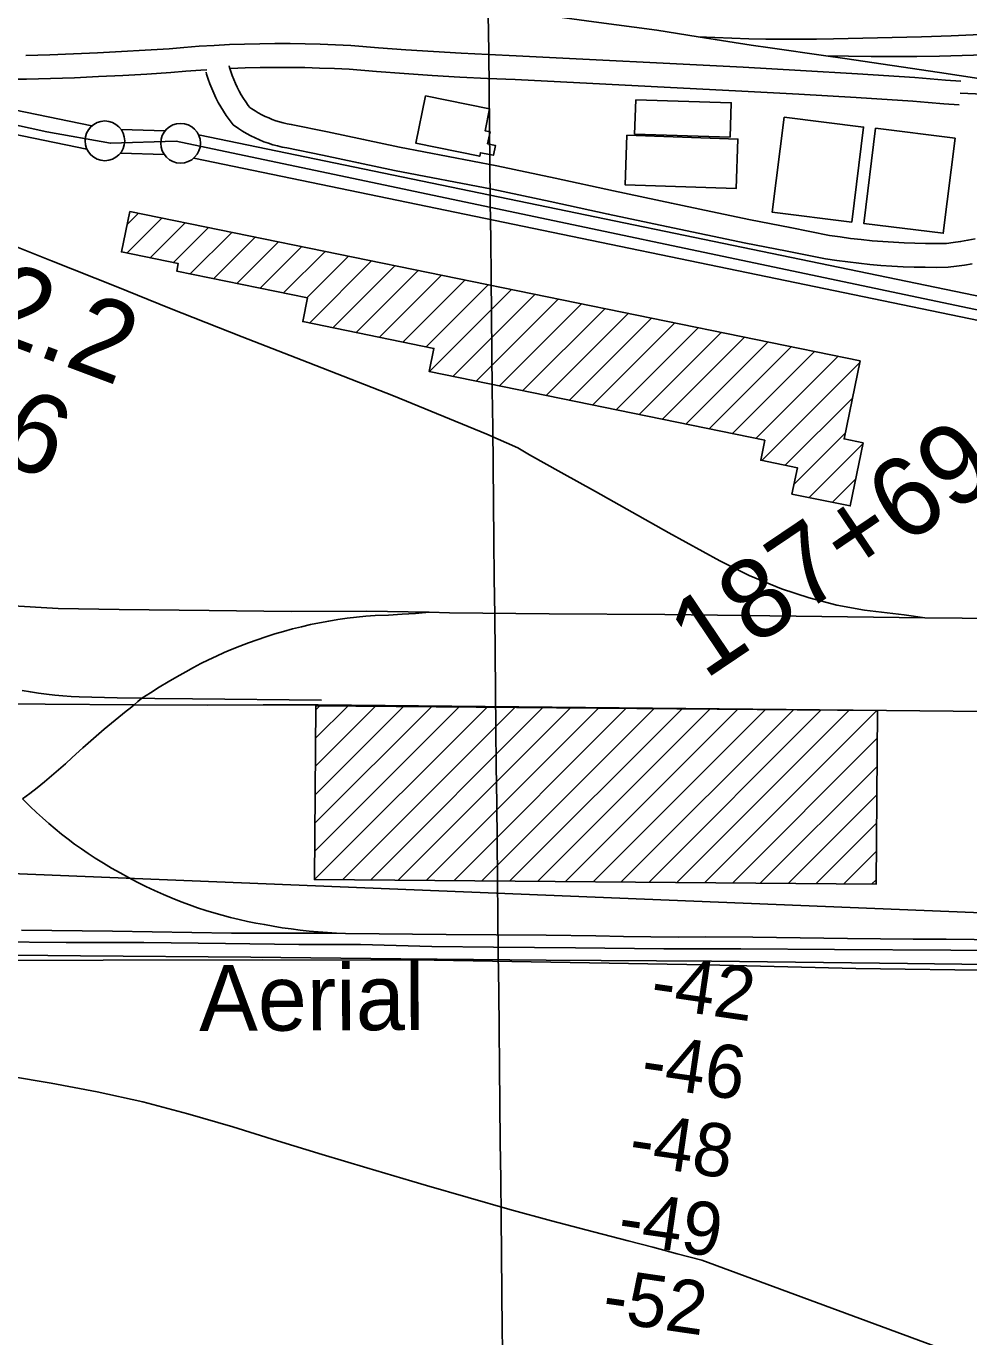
# Model space of a CAD drawing. Extents: x 3651524 to 3689615, y 505651 to 531377.
# Drawn here: x 3665685 to 3666872, y 515048 to 516698 of the extents above; entities that cross this region are included whole.
import ezdxf

# ---------------------------------------------------------------- set-up
doc = ezdxf.new("R2010")
doc.units = 0
for name, color, linetype in [('V-BLDG-OTLN', 7, 'Continuous'), ('V-CHAN-DOCK', 7, 'Continuous'), ('V-FLOD-BASE', 7, 'Continuous'), ('V-GRID-MAJR', 7, 'Continuous'), ('V-RAIL-TRAK', 7, 'Continuous'), ('V-RIVR-EDGE', 7, 'Continuous'), ('V-RIVR-IDEN', 7, 'Continuous'), ('V-RIVR-RANG', 7, 'Continuous'), ('V-ROAD-CNTR', 7, 'Continuous'), ('V-SURV-IDEN', 7, 'Continuous'), ('V-SURV-LINE', 7, 'Continuous'), ('V-TOPO-DPTH', 7, 'Continuous'), ('V-TOPO-MAJR', 7, 'Continuous')]:
    doc.layers.add(name, color=color, linetype=linetype)

msp = doc.modelspace()

# ---------------------------------------------------------------- linework, layer by layer
at = {"layer": 'V-BLDG-OTLN'}
for p, q in [((3665812.053, 516412.304), (3665856.194, 516456.445)), ((3665812.226, 516447.832), (3665826.847, 516462.453)), ((3665841.401, 516406.296), (3665885.542, 516450.437)), ((3665870.748, 516400.288), (3665914.889, 516444.429)), ((3665891.889, 516386.074), (3665944.237, 516438.422)), ((3665921.237, 516380.066), (3665973.585, 516432.414)), ((3665950.584, 516374.058), (3666002.932, 516426.406)), ((3665979.931, 516368.05), (3666032.28, 516420.399)), ((3666009.279, 516362.042), (3666061.628, 516414.391)), ((3666038.626, 516356.034), (3666090.975, 516408.383)), ((3666042.316, 516324.368), (3666120.323, 516402.375)), ((3666071.663, 516318.36), (3666149.67, 516396.368)), ((3666101.011, 516312.353), (3666179.018, 516390.36)), ((3666130.359, 516306.345), (3666208.366, 516384.352)), ((3666159.706, 516300.337), (3666237.713, 516378.345)), ((3666189.054, 516294.33), (3666267.061, 516372.337)), ((3666193.2, 516263.12), (3666296.409, 516366.329)), ((3666222.548, 516257.113), (3666325.756, 516360.322)), ((3666251.895, 516251.105), (3666355.104, 516354.314)), ((3666281.243, 516245.098), (3666384.452, 516348.306)), ((3666310.591, 516239.09), (3666413.799, 516342.298)), ((3666339.939, 516233.083), (3666443.147, 516336.291)), ((3666369.287, 516227.075), (3666472.494, 516330.283)), ((3666398.635, 516221.068), (3666501.842, 516324.275)), ((3666427.983, 516215.06), (3666531.19, 516318.268)), ((3666457.33, 516209.053), (3666560.537, 516312.26)), ((3666486.678, 516203.045), (3666589.885, 516306.252)), ((3666516.026, 516197.038), (3666619.233, 516300.244)), ((3666545.374, 516191.03), (3666648.58, 516294.237)), ((3666574.722, 516185.023), (3666677.928, 516288.229)), ((3666604.07, 516179.016), (3666707.275, 516282.221)), ((3666611.645, 516151.236), (3666734.688, 516274.278)), ((3666640.993, 516145.228), (3666725.587, 516229.822)), ((3666651.947, 516120.827), (3666716.486, 516185.366)), ((3666670.985, 516104.51), (3666738.921, 516172.446)), ((3666700.333, 516098.502), (3666729.821, 516127.991)), ((3666048.489, 515658.79), (3666230.572, 515840.873)), ((3666048.552, 515623.498), (3666265.635, 515840.58)), ((3666048.787, 515694.444), (3666195.51, 515841.166)), ((3666049.086, 515730.098), (3666160.447, 515841.459)), ((3666049.384, 515765.751), (3666125.384, 515841.752)), ((3666049.682, 515801.405), (3666090.322, 515842.044)), ((3666049.98, 515837.058), (3666055.259, 515842.337)), ((3666083.615, 515623.205), (3666300.697, 515840.288)), ((3666118.677, 515622.912), (3666335.76, 515839.995)), ((3666153.74, 515622.62), (3666370.822, 515839.702)), ((3666188.802, 515622.327), (3666405.885, 515839.409)), ((3666223.865, 515622.034), (3666440.947, 515839.117)), ((3666258.927, 515621.741), (3666476.01, 515838.824)), ((3666293.99, 515621.448), (3666511.072, 515838.531)), ((3666329.052, 515621.156), (3666546.135, 515838.238)), ((3666364.115, 515620.863), (3666581.198, 515837.945)), ((3666399.178, 515620.57), (3666616.26, 515837.653)), ((3666434.24, 515620.277), (3666651.323, 515837.36)), ((3666469.303, 515619.984), (3666686.385, 515837.067)), ((3666504.365, 515619.692), (3666721.448, 515836.774)), ((3666539.428, 515619.399), (3666756.51, 515836.481)), ((3666574.49, 515619.106), (3666756.854, 515801.47)), ((3666609.553, 515618.813), (3666756.556, 515765.817)), ((3666644.615, 515618.52), (3666756.259, 515730.164)), ((3666679.678, 515618.228), (3666755.961, 515694.511)), ((3666714.74, 515617.935), (3666755.663, 515658.858)), ((3666749.803, 515617.642), (3666755.366, 515623.205))]:
    msp.add_line(p, q, dxfattribs=at)
for points in [[(3666188.193, 516610.407), (3666268.86, 516593.935), (3666263.23, 516566.361), (3666269.386, 516565.106), (3666266.279, 516549.889), (3666276.106, 516547.882), (3666273.554, 516535.391), (3666257.307, 516538.709), (3666256.394, 516534.238), (3666175.993, 516550.657)], [(3666452.772, 516605.408), (3666572.99, 516601.632), (3666571.63, 516558.31), (3666451.41, 516562.089)], [(3666639.554, 516583.495), (3666739.66, 516571.033), (3666724.757, 516451.304), (3666624.649, 516463.764)], [(3666754.666, 516569.382), (3666854.772, 516556.922), (3666839.869, 516437.192), (3666739.763, 516449.654)], [(3666441.584, 516560.586), (3666581.346, 516555.816), (3666579.22, 516493.485), (3666439.458, 516498.255)], [(3665815.687, 516464.737), (3666735.146, 516276.516), (3666715.041, 516178.306), (3666739.113, 516173.383), (3666722.842, 516093.894), (3666649.507, 516108.907), (3666656.3, 516142.095), (3666610.116, 516151.549), (3666615.269, 516176.723), (3666192.674, 516263.228), (3666198.642, 516292.367), (3666033.665, 516326.139), (3666039.74, 516355.806), (3665874.964, 516389.539), (3665876.907, 516399.027), (3665805.238, 516413.699)], [(3666050.025, 515842.381), (3666757.146, 515836.476), (3666755.319, 515617.596), (3666048.194, 515623.501)]]:
    msp.add_lwpolyline(points, close=True, dxfattribs=at)
at = {"layer": 'V-CHAN-DOCK'}
for points in [[(3662559.424, 516399.795), (3662660.228, 516379.434), (3662696.677, 516567.565), (3665065.756, 516053.876), (3665130.502, 516040.287), (3665203.662, 516026.31), (3665183.356, 515913.35), (3665546.465, 515880.197), (3665595.969, 515876.523), (3665596.983, 515845.273), (3665821.173, 515843.419), (3665913.202, 515842.983), (3665983.958, 515843.315), (3666025.631, 515843.511), (3666052.978, 515843.638), (3667820.683, 515825.896), (3667915.317, 515825.472), (3667979.323, 515825.21), (3668084.389, 515821.362), (3668186.038, 515806.647), (3668350.551, 515785.629), (3668427.888, 515771.231), (3668430.178, 515685.363)], [(3665588.273, 515529.018), (3665753.794, 515527.321), (3665968.42, 515525.854), (3666157.135, 515523.896), (3666340.036, 515522.035), (3666548.045, 515520.722), (3666794.841, 515517.861), (3667033.597, 515514.963), (3667277.352, 515514.375), (3667518.889, 515511.983), (3667765.692, 515507.885), (3667948.961, 515506.271), (3668182.462, 515503.349), (3668403.894, 515501.606), (3668530.696, 515500.035)]]:
    msp.add_lwpolyline(points, dxfattribs=at)
at = {"layer": 'V-FLOD-BASE'}
msp.add_line((3665647.933, 516578.913), (3665711.609, 516565.013), dxfattribs=at)
msp.add_lwpolyline([(3667080.695, 516408.073), (3667069.712, 516395.718), (3667053.787, 516304.829), (3665874.22, 516553.399), (3665791.463, 516550.495), (3665711.609, 516565.013)], dxfattribs=at)
at = {"layer": 'V-GRID-MAJR'}
msp.add_spline([(3666325.988, 511176.12), (3666261.669, 517233.653), (3666197.317, 523294.271), (3666167.785, 526075.609)], degree=3, dxfattribs=at)
at = {"layer": 'V-RAIL-TRAK'}
for points in [[(3665552.064, 516793.808), (3665691.557, 516797.5), (3665771.298, 516795.577), (3665800.048, 516793.658), (3665864.554, 516783.697), (3665944.674, 516771.345), (3666018.625, 516761.019), (3666024.433, 516760.206), (3666086.823, 516751.486), (3666109.587, 516747.734), (3666180.74, 516736.009), (3666203.105, 516732.325), (3666235.881, 516727.35), (3666325.088, 516713.817), (3666344.851, 516710.819), (3666400.104, 516703.438), (3666479.343, 516692.831), (3666531.286, 516684.699), (3666598.096, 516674.235), (3666621.906, 516670.782), (3666692.226, 516660.585), (3666716.012, 516657.135), (3666835.158, 516639.63), (3666939.516, 516623.697)], [(3666531.286, 516684.699), (3666552.565, 516683.591), (3666573.856, 516682.712), (3666595.155, 516682.061), (3666616.459, 516681.635), (3666637.766, 516681.438), (3666659.075, 516681.469), (3666680.383, 516681.729), (3666701.684, 516682.214), (3666738.714, 516682.802), (3666775.74, 516683.609), (3666812.757, 516684.631), (3666849.771, 516685.872), (3666886.776, 516687.33)], [(3666692.226, 516660.585), (3666720.812, 516660.071), (3666749.403, 516659.787), (3666777.993, 516659.729), (3666806.583, 516659.903), (3666835.171, 516660.307), (3666863.755, 516660.94), (3666892.332, 516661.802)], [(3665620.305, 516441.044), (3665717.38, 516402.699), (3665798.623, 516370.03), (3665865.877, 516343.043), (3665957.4, 516306.728), (3666040.485, 516274.476), (3666147.637, 516232.486), (3666265.493, 516184.182), (3666304.165, 516167.12), (3666319.193, 516158.363), (3666358.714, 516135.966), (3666402.142, 516111.947), (3666494.353, 516060.032), (3666558.568, 516024.614), (3666595.811, 516006.313), (3666636.126, 515989.669), (3666671.077, 515978.337), (3666705.815, 515969.058), (3666740.946, 515962.858), (3666790.659, 515956.899), (3666816.939, 515953.083)], [(3665661.97, 515968.636), (3665725.831, 515964.626), (3665802.405, 515963.549), (3665915.932, 515962.234), (3666018.991, 515960.87), (3666113.828, 515961.519), (3666192.754, 515960.03), (3666218.325, 515959.549), (3666343.759, 515958.085), (3666489.307, 515957.331), (3666654.979, 515955.029), (3666816.939, 515953.083), (3666863.763, 515952.52), (3667057.35, 515950.884), (3667247.652, 515949.313), (3667429.953, 515947.296), (3667656.593, 515945.283), (3667829.45, 515943.013), (3667952.004, 515942.768), (3668089.466, 515941.32), (3668244.258, 515939.378)], [(3665680.588, 515725.102), (3665689.954, 515732.071), (3665699.192, 515739.209), (3665708.3, 515746.512), (3665717.274, 515753.977), (3665726.109, 515761.606), (3665734.809, 515769.39), (3665743.363, 515777.332), (3665756.583, 515789.344), (3665769.983, 515801.152), (3665783.564, 515812.756), (3665797.318, 515824.152), (3665811.246, 515835.336), (3665816.233, 515839.348), (3665821.173, 515843.419), (3665826.06, 515847.546), (3665830.887, 515851.724), (3665841.799, 515858.793), (3665852.825, 515865.681), (3665863.964, 515872.386), (3665875.212, 515878.907), (3665886.566, 515885.239), (3665895.952, 515890.496), (3665905.454, 515895.535), (3665915.072, 515900.353), (3665924.796, 515904.949), (3665934.624, 515909.32), (3665944.551, 515913.465), (3665954.57, 515917.379), (3665965.395, 515921.552), (3665976.305, 515925.505), (3665987.293, 515929.236), (3665998.356, 515932.741), (3666009.485, 515936.019), (3666020.681, 515939.071), (3666031.937, 515941.891), (3666043.248, 515944.482), (3666054.748, 515946.884), (3666066.298, 515949.032), (3666077.894, 515950.929), (3666089.529, 515952.567), (3666101.196, 515953.952), (3666112.89, 515955.078), (3666124.609, 515955.949), (3666141.665, 515956.6), (3666158.71, 515957.497), (3666175.741, 515958.642), (3666192.754, 515960.03)], [(3665680.463, 515861.513), (3665690.648, 515859.748), (3665700.863, 515858.185), (3665711.112, 515856.833), (3665721.384, 515855.689), (3665731.678, 515854.755), (3665741.989, 515854.028), (3665752.311, 515853.51), (3665799.868, 515852.291), (3665830.887, 515851.724), (3665847.428, 515851.421), (3665894.995, 515850.896), (3666057.176, 515849.194)], [(3665680.588, 515725.102), (3665690.609, 515715.374), (3665698.459, 515708.136), (3665706.088, 515701.052), (3665713.866, 515694.134), (3665721.794, 515687.384), (3665729.861, 515680.806), (3665738.069, 515674.404), (3665746.415, 515668.178), (3665754.89, 515662.132), (3665763.493, 515656.271), (3665772.22, 515650.594), (3665782.558, 515644.151), (3665793.021, 515637.908), (3665803.603, 515631.869), (3665814.298, 515626.034), (3665825.105, 515620.41), (3665836.019, 515614.993), (3665847.037, 515609.791), (3665858.152, 515604.8), (3665869.363, 515600.029), (3665880.661, 515595.472), (3665890.848, 515591.695), (3665901.107, 515588.117), (3665911.433, 515584.74), (3665921.824, 515581.566), (3665932.273, 515578.592), (3665942.779, 515575.825), (3665953.339, 515573.261), (3665963.943, 515570.906), (3665974.595, 515568.756), (3665985.283, 515566.814), (3665996.523, 515564.776), (3666007.795, 515562.937), (3666019.098, 515561.295), (3666030.43, 515559.849), (3666041.782, 515558.6), (3666053.156, 515557.549), (3666064.545, 515556.697), (3666075.948, 515556.046), (3666087.362, 515555.591), (3666214.025, 515554.34), (3666276.929, 515553.973), (3666339.829, 515553.408), (3666402.727, 515552.64), (3666437.25, 515551.854), (3666471.782, 515551.364)], [(3665679.585, 515559.941), (3665794.14, 515558.632), (3665944.006, 515556.052), (3666075.948, 515556.046)], [(3665642.444, 515545.181), (3665735.647, 515544.389), (3665833.566, 515544.233), (3665936.213, 515542.867), (3666028.597, 515541.659), (3666106.398, 515541.818), (3666195.914, 515539.16), (3666273.924, 515538.294), (3666376.775, 515537.546), (3666488.25, 515536.428), (3666584.936, 515536.471), (3666703.183, 515535.588), (3666849.554, 515534.634), (3666964.516, 515533.532)], [(3666471.782, 515551.364), (3666506.313, 515551.172), (3666540.846, 515551.276), (3666600.425, 515550.911), (3666659.999, 515550.301), (3666719.571, 515549.447), (3666760.9, 515548.855), (3666802.235, 515548.503), (3666843.567, 515548.386), (3666949.578, 515547.119), (3667051.607, 515546.367), (3667174.989, 515544.688), (3667279.892, 515543.948), (3667401.834, 515542.47), (3667500.169, 515541.288), (3667610.408, 515540.573), (3667763.142, 515539.363), (3667862.503, 515538.597), (3667988.221, 515537.298), (3668135.208, 515536.141), (3668253.044, 515534.847), (3668271.521, 515534.851)]]:
    msp.add_lwpolyline(points, dxfattribs=at)
at = {"layer": 'V-RIVR-EDGE'}
msp.add_lwpolyline([(3668726.91, 515492.486), (3668197.525, 515496.859), (3667893.012, 515501.901), (3667657.117, 515503.71), (3667298.675, 515505.209), (3667103.218, 515506.305), (3666730.08, 515511.517), (3666541.372, 515516.272), (3666198.872, 515522.021), (3665982.58, 515522.556), (3665581.855, 515521.709)], dxfattribs=at)
at = {"layer": 'V-ROAD-CNTR'}
for points in [[(3665685.161, 516661.063), (3665715.066, 516661.962), (3665745.146, 516663.081), (3665775.218, 516664.409), (3665805.278, 516665.952), (3665835.326, 516667.709), (3665865.266, 516669.672), (3665884.047, 516671.276), (3665903.086, 516672.663), (3665922.141, 516673.816), (3665941.205, 516674.735), (3665960.283, 516675.42), (3665979.366, 516675.868), (3665998.453, 516676.083), (3666017.544, 516676.063), (3666036.63, 516675.806), (3666055.713, 516675.316), (3666074.789, 516674.59), (3666093.986, 516673.622), (3666128.885, 516670.8), (3666163.523, 516668.259), (3666198.177, 516665.974), (3666232.849, 516663.945), (3666267.531, 516662.175), (3666302.335, 516660.658), (3666588.076, 516646.311), (3666660.036, 516642.325), (3666731.974, 516638.006), (3666804.04, 516633.341), (3666823.55, 516631.598), (3666842.809, 516630.089), (3666862.17, 516628.787)], [(3665669.896, 516631.079), (3665685.595, 516631.063), (3665716.074, 516631.978), (3665746.366, 516633.105), (3665776.648, 516634.443), (3665806.922, 516635.996), (3665837.184, 516637.767), (3665867.524, 516639.756), (3665886.413, 516641.368), (3665905.082, 516642.729), (3665912.623, 516643.185)], [(3665911.923, 516640.016), (3665912.621, 516637.474), (3665914.53, 516631.369), (3665916.649, 516625.331), (3665918.982, 516619.369), (3665921.521, 516613.496), (3665924.264, 516607.714), (3665927.208, 516602.03), (3665930.351, 516596.454), (3665933.686, 516590.994), (3665937.209, 516585.652), (3665940.919, 516580.439), (3665946.035, 516573.754), (3665952.585, 516569.125), (3665957.648, 516565.835), (3665962.836, 516562.75), (3665968.138, 516559.87), (3665973.551, 516557.201), (3665979.061, 516554.749), (3665984.662, 516552.512), (3665990.35, 516550.496), (3665996.115, 516548.705), (3666001.942, 516547.144), (3666007.824, 516545.81), (3666013.341, 516544.786), (3666058.569, 516535.58), (3666103.829, 516526.093), (3666149.237, 516516.3), (3666272.13, 516492.649), (3666345.162, 516477.159), (3666418.288, 516461.499), (3666491.442, 516445.677), (3666541.385, 516435.211), (3666591.357, 516424.964), (3666641.372, 516414.922), (3666691.732, 516405.033), (3666705.786, 516402.932), (3666719.655, 516401.082), (3666733.551, 516399.455), (3666747.471, 516398.048), (3666761.414, 516396.865), (3666775.372, 516395.904), (3666789.344, 516395.165), (3666803.325, 516394.65), (3666817.316, 516394.358), (3666831.305, 516394.29), (3666846.002, 516394.451), (3666856.583, 516395.738), (3666866.492, 516397.177), (3666876.367, 516398.854)], [(3665940.853, 516647.957), (3665941.411, 516645.924), (3665943.008, 516640.817), (3665944.781, 516635.767), (3665946.728, 516630.789), (3665948.849, 516625.882), (3665951.144, 516621.048), (3665953.604, 516616.298), (3665956.227, 516611.642), (3665959.016, 516607.076), (3665961.961, 516602.612), (3665965.059, 516598.257), (3665967.081, 516595.616), (3665969.423, 516593.961), (3665973.494, 516591.315), (3665977.666, 516588.834), (3665981.936, 516586.516), (3665986.289, 516584.369), (3665990.727, 516582.393), (3665995.24, 516580.592), (3665999.816, 516578.97), (3666004.451, 516577.529), (3666009.142, 516576.272), (3666013.882, 516575.198), (3666019.071, 516574.234), (3666064.639, 516564.96), (3666110.069, 516555.437), (3666155.235, 516545.696), (3666278.078, 516522.055), (3666351.416, 516506.501), (3666424.6, 516490.827), (3666497.69, 516475.019), (3666547.475, 516464.587), (3666597.323, 516454.364), (3666647.214, 516444.348), (3666696.842, 516434.603), (3666709.988, 516432.638), (3666723.383, 516430.85), (3666736.803, 516429.279), (3666750.249, 516427.92), (3666763.712, 516426.777), (3666777.194, 516425.85), (3666790.688, 516425.135), (3666804.191, 516424.638), (3666817.702, 516424.356), (3666831.213, 516424.29), (3666844.02, 516424.431), (3666852.617, 516425.476), (3666861.824, 516426.813), (3666870.995, 516428.372), (3666880.128, 516430.145)], [(3665941.176, 516644.699), (3665942.465, 516644.761), (3665961.173, 516645.432), (3665979.888, 516645.872), (3665998.607, 516646.083), (3666017.326, 516646.063), (3666036.042, 516645.812), (3666054.757, 516645.33), (3666073.463, 516644.618), (3666092.022, 516643.682), (3666126.579, 516640.888), (3666161.439, 516638.331), (3666196.313, 516636.032), (3666231.209, 516633.989), (3666266.113, 516632.209), (3666300.929, 516630.69), (3666586.494, 516616.353), (3666658.308, 516612.375), (3666730.106, 516608.064), (3666801.736, 516603.427), (3666821.044, 516601.702), (3666840.631, 516600.167), (3666860.158, 516598.855)], [(3666861.164, 516613.821), (3666880.618, 516612.734), (3666900.082, 516611.857), (3666919.556, 516611.2), (3666939.037, 516610.758), (3666958.522, 516610.53), (3666978.006, 516610.52), (3666997.491, 516610.727), (3667016.972, 516611.149), (3667017.189, 516611.155)]]:
    msp.add_lwpolyline(points, dxfattribs=at)
at = {"layer": 'V-SURV-LINE'}
for points in [[(3665199.456, 516689.61), (3665767.934, 516572.35)], [(3665761.854, 516542.973), (3665193.378, 516660.232)], [(3665804.928, 516567.986), (3665860.281, 516566.241)], [(3665902.397, 516561.253), (3667038.371, 516326.06)], [(3665859.314, 516536.257), (3665803.962, 516538.002)], [(3667032.268, 516296.688), (3665896.295, 516531.881)]]:
    msp.add_lwpolyline(points, dxfattribs=at)
for centre in [(3665784.467, 516553.624), (3665879.775, 516550.619)]:
    msp.add_circle(centre, 25, dxfattribs=at)
at = {"layer": 'V-TOPO-DPTH'}
msp.add_lwpolyline([(3669787.963, 515464.113), (3664164.433, 515692.133)], dxfattribs=at)
at = {"layer": 'V-TOPO-MAJR'}
msp.add_lwpolyline([(3667370.469, 514836.443), (3666535.999, 515144.157), (3666505.105, 515152.415), (3666474.181, 515160.562), (3666443.239, 515168.636), (3666399.533, 515179.956), (3666346.795, 515193.897), (3666294.154, 515208.189), (3666241.659, 515223.006), (3666189.261, 515238.174), (3666170.932, 515243.579), (3666114.46, 515260.397), (3666058.048, 515277.415), (3666001.728, 515294.735), (3665945.47, 515312.255), (3665888.973, 515328.743), (3665832.098, 515343.66), (3665774.657, 515356.221), (3665716.838, 515367.21), (3665611.615, 515384.97)], dxfattribs=at)

# ---------------------------------------------------------------- texts
at = {"layer": 'V-RIVR-IDEN'}
msp.add_text('Aerial', height=83, rotation=0.300645, dxfattribs=at).set_placement((3665903.165, 515432.732))
at = {"layer": 'V-RIVR-RANG'}
for s, p in [('-42', (3666469.391, 515463.526)), ('-46', (3666457.362, 515364.223)), ('-48', (3666442.2, 515265.377)), ('-49', (3666428.344, 515166.34)), ('-52', (3666408.745, 515068.139))]:
    msp.add_text(s, height=67, rotation=351.723667, dxfattribs=at).set_placement(p)
at = {"layer": 'V-SURV-IDEN'}
for s, rotation, p in [('167+12.2', 339.436827, (3665275.136, 516442.287)), ('165+97.6', 337.967381, (3665193.637, 516335.91)), ('187+69.6', 33.982049, (3666539.674, 515874.479))]:
    msp.add_text(s, height=100, rotation=rotation, dxfattribs=at).set_placement(p)

doc.saveas('drawing.dxf')
